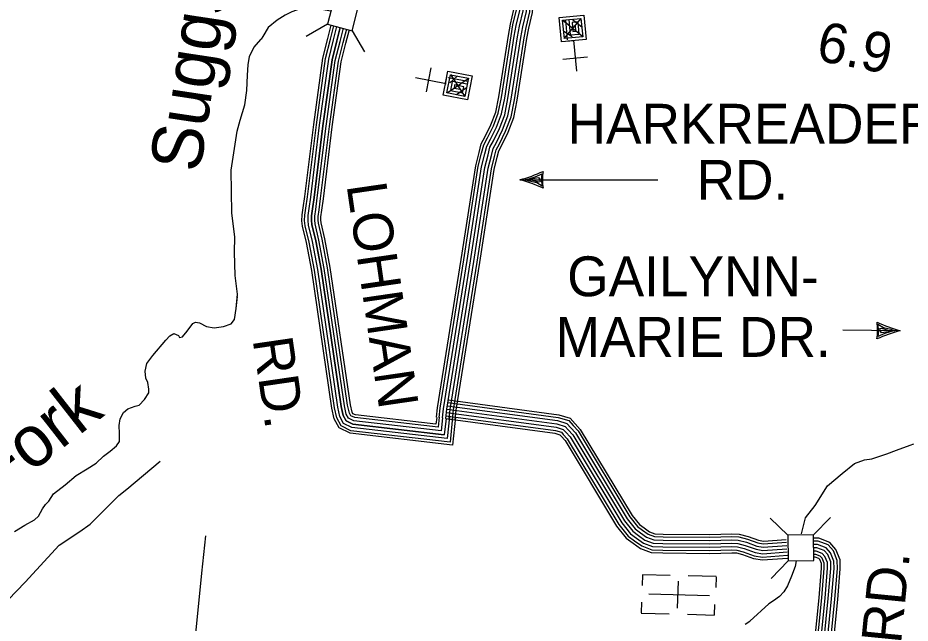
# Model space of a CAD drawing. Extents: x 1788175 to 1969470, y 584502 to 738744.
# Drawn here: x 1827505 to 1835793, y 654272 to 659892 of the extents above; entities that cross this region are included whole.
import ezdxf

# ---------------------------------------------------------------- set-up
doc = ezdxf.new("R2010")
doc.units = 0
for name, color, linetype in [('DESIGN - DRAINAGE - Bridges and Cross Drains Size Text', 7, 'Continuous'), ('DESIGN - ROW - Right-of-Way and Easement Labels', 7, 'Continuous'), ('DESIGN - TRAFFIC CONTROL PERMANENT - Signalization', 7, 'Continuous'), ('DESIGN - TRANSPORTATION - Text', 7, 'Continuous'), ('DESIGN - UTILITIES - Cable (Underground) with Text', 7, 'Continuous'), ('SURVEY - CONTOURS - Index with Text', 7, 'Continuous'), ('SURVEY - DRAINAGE - Storm Sewer', 7, 'Continuous'), ('SURVEY - TRANSPORTATION - Roads', 7, 'Continuous')]:
    doc.layers.add(name, color=color, linetype=linetype)

msp = doc.modelspace()

# ---------------------------------------------------------------- linework, layer by layer
at = {"layer": 'DESIGN - ROW - Right-of-Way and Easement Labels'}
for p, q in [((1832311, 658416.8), (1832352.3, 658433.7)), ((1832352.3, 658433.7), (1832370.3, 658444.3)), ((1832370.3, 658444.3), (1832366, 658392.4)), ((1832168.9, 658388.3), (1833448.2, 658388.3)), ((1832204, 658388.2), (1832261.2, 658400.9)), ((1832216.7, 658389.2), (1832340.7, 658410.4)), ((1832254.8, 658375.5), (1832216.7, 658389.2)), ((1832323.7, 658360.7), (1832254.8, 658375.5)), ((1832261.2, 658400.9), (1832311, 658416.8)), ((1832309.9, 658376.6), (1832285.5, 658382.9)), ((1832341.7, 658367), (1832309.9, 658376.6)), ((1832375.6, 658330), (1832323.7, 658360.7)), ((1832340.7, 658410.4), (1832349.1, 658395.7)), ((1832356.5, 658369.1), (1832341.7, 658367)), ((1832349.1, 658395.7), (1832356.5, 658369.1)), ((1832366, 658392.4), (1832375.6, 658330)), ((1835501.9, 656984.9), (1835492.8, 657047.4)), ((1835492.8, 657047.4), (1835544.5, 657016.3)), ((1835699.1, 656987.4), (1835168.3, 656991.8)), ((1835497.2, 656933), (1835501.9, 656984.9)), ((1835515.3, 656943.5), (1835497.2, 656933)), ((1835511.6, 657008.1), (1835526.4, 657010.1)), ((1835518.7, 656981.5), (1835511.6, 657008.1)), ((1835556.7, 656960.1), (1835515.3, 656943.5)), ((1835527.1, 656966.7), (1835518.7, 656981.5)), ((1835526.4, 657010.1), (1835558.1, 657000.3)), ((1835651.2, 656986.9), (1835527.1, 656966.7)), ((1835544.5, 657016.3), (1835613.2, 657000.9)), ((1835606.6, 656975.6), (1835556.7, 656960.1)), ((1835558.1, 657000.3), (1835582.4, 656993.8)), ((1835663.9, 656987.8), (1835606.6, 656975.6)), ((1835613.2, 657000.9), (1835651.2, 656986.9))]:
    msp.add_line(p, q, dxfattribs=at)
for centre, radius, start, end in [((1831746.5, 659882), 1552.3, 285.78757, 294.21535), ((1832909.8, 658388.3), 532.3, 171.5708, 188.4292), ((1831803.5, 657050.9), 1386.4, 65.27927, 74.71781), ((1834958.2, 656993.5), 532.3, 351.10462, 7.96302), ((1836075.3, 658321.8), 1386.4, 244.81309, 254.25163), ((1836109.2, 655490.4), 1552.3, 105.32139, 113.74917)]:
    msp.add_arc(centre, radius, start, end, dxfattribs=at)
at = {"layer": 'DESIGN - TRANSPORTATION - Text'}
for points in [[(1830410.9, 659954.4), (1830358.1, 659965), (1830274.6, 659980.6), (1830222.4, 659980.6), (1830154.6, 659980.6), (1830092, 659965), (1830050.3, 659949.3), (1829987.7, 659918), (1829914.6, 659871), (1829831.1, 659803.2), (1829779, 659719.7), (1829763.3, 659693.7)], [(1829533.1, 657192.5), (1829543.3, 657326.5), (1829524.3, 657501), (1829517.8, 657715.3), (1829520.2, 657855.4), (1829491.9, 658082.1), (1829484.5, 658476.7), (1829542.5, 658840.1), (1829570.2, 658943.7), (1829612.5, 659083.2), (1829632.7, 659217), (1829637.1, 659361.1), (1829644.7, 659457), (1829655.9, 659532.9), (1829697.3, 659616.3), (1829763.3, 659693.7)], [(1829533.1, 657192.5), (1829545, 657304.4)], [(1827472.7, 655122.6), (1827569.6, 655181.1), (1827658.4, 655231.7), (1827696.9, 655265), (1827734, 655334.5), (1827760.6, 655372.1), (1827793.1, 655405.6), (1827836.2, 655470.9), (1827945.5, 655557.2), (1828046.8, 655641.6), (1828149.8, 655706), (1828232.5, 655758.6), (1828301.5, 655821.6), (1828362.3, 655868.6), (1828421, 655917.7), (1828449.6, 655957.2), (1828448.9, 656033.3), (1828446.1, 656105.5), (1828455.1, 656167.4), (1828486.1, 656226.9), (1828524.6, 656262.3), (1828595, 656287.2), (1828631.1, 656296.6), (1828679.9, 656349.8), (1828720.9, 656411.2), (1828721.5, 656445.2), (1828712.5, 656505.4), (1828693.2, 656545.8), (1828686.3, 656612), (1828703.5, 656683.8), (1828758.6, 656756.9), (1828878.9, 656899.1), (1828917.5, 656940.5), (1828953.9, 656961.9), (1828995.5, 656941.2), (1829007.2, 656923), (1829033.3, 656930.5), (1829078.1, 656981.9), (1829129.2, 657053.1), (1829155.4, 657066.7), (1829193.2, 657060), (1829256.6, 657026.9), (1829328.3, 657013.7), (1829414.5, 657026.3), (1829484.8, 657051.2), (1829515.5, 657092.7), (1829533.1, 657192.5)], [(1834785, 655099.8), (1834819.3, 655248.8), (1834910.9, 655363.4), (1835025.4, 655546.8), (1835162.8, 655661.4), (1835277.3, 655753), (1835369, 655787.4), (1835437.7, 655798.9), (1835575.1, 655844.7), (1835666.7, 655879.1), (1835792.6, 655924.9), (1835827, 655936.4)], [(1834734.7, 654850.5), (1834724.2, 654797.9), (1834689.5, 654707.7), (1834654.8, 654617.4), (1834620.1, 654561.9), (1834578.4, 654520.2), (1834522.9, 654478.6), (1834481.2, 654450.8), (1834303.3, 654290.3)], [(1834261.7, 654260.6), (1834303.3, 654290.3)]]:
    msp.add_lwpolyline(points, dxfattribs=at)
at = {"layer": 'DESIGN - UTILITIES - Cable (Underground) with Text'}
for p, q in [((1832567.8, 659508.9), (1832794.9, 659530)), ((1831342.1, 659429.6), (1831298.7, 659205.7)), ((1833306.8, 654721.7), (1833304.1, 654621.9)), ((1833563.5, 654714.7), (1833306.8, 654721.6)), ((1833989.8, 654703.3), (1833731.8, 654710.2)), ((1833989.8, 654703.1), (1833987.1, 654603.7)), ((1833636.5, 654662.7), (1833629.7, 654409.2)), ((1833296, 654465.2), (1833293.3, 654366.2)), ((1833976.3, 654347.4), (1833978.9, 654445.6)), ((1833293.3, 654365.6), (1833554, 654358.6)), ((1833724.9, 654354), (1833976.3, 654347.2))]:
    msp.add_line(p, q, dxfattribs=at)
for points in [[(1832669, 659674.7), (1832668.5, 659679.7), (1832555, 659669.1), (1832533.8, 659896.2), (1832760.9, 659917.4), (1832782, 659690.3), (1832611.7, 659674.4), (1832611.4, 659678.4)], [(1832610.4, 659688.6), (1832593.2, 659873.1), (1832735.2, 659886.3), (1832751, 659716), (1832580.7, 659700.2), (1832564.8, 659870.5), (1832621.6, 659875.8), (1832634.8, 659733.8), (1832720, 659741.8), (1832709.4, 659855.3), (1832652.6, 659850), (1832660.6, 659764.9), (1832688.9, 659767.5), (1832683.7, 659824.3)], [(1832750, 659718.8), (1832566.1, 659868.6)], [(1832578.9, 659700), (1832737.2, 659887.5)], [(1832741.9, 659805.9), (1832653.3, 659876.7)], [(1832653.6, 659715.7), (1832575.9, 659764.1)], [(1832697.3, 659396.6), (1832667.9, 659685.5)], [(1831472.8, 659286), (1831477.8, 659285), (1831499.5, 659397), (1831723.4, 659353.6), (1831680, 659129.6), (1831456.1, 659173.1), (1831488.7, 659341.1), (1831492.6, 659340.3)], [(1831502.6, 659338.3), (1831684.6, 659303), (1831657.4, 659163.1), (1831489.5, 659195.7), (1831522.1, 659363.6), (1831690, 659331), (1831679.1, 659275), (1831539.2, 659302.2), (1831522.9, 659218.2), (1831634.9, 659196.5), (1831645.7, 659252.4), (1831561.7, 659268.8), (1831556.3, 659240.8), (1831612.3, 659229.9)], [(1831516.5, 659289.3), (1831584.8, 659350.3)], [(1831522.4, 659365.3), (1831657.9, 659160.8)], [(1831198, 659336.9), (1831483.6, 659284)], [(1831492.4, 659195.9), (1831687.8, 659330.3)], [(1831578.3, 659179.2), (1831671.1, 659244.4)], [(1833365.5, 654544.6), (1833928.4, 654529.5)]]:
    msp.add_lwpolyline(points, dxfattribs=at)
at = {"layer": 'SURVEY - CONTOURS - Index with Text'}
for points in [[(1831394.2, 656184.7), (1831403, 656270.5), (1831622.7, 657648.2), (1831757.5, 658518.6), (1831788.4, 658641.9), (1831808.3, 658722.7), (1831845.7, 658790.3), (1831898.9, 658900), (1831943, 659015.1), (1831971.7, 659157.8), (1832061, 659729.9), (1832079.2, 659833.2), (1832112.6, 659970.7), (1832116.7, 660022.9), (1832112.6, 660137.5)], [(1831418.7, 656181.1), (1831427.6, 656267.2), (1831647.1, 657644.3), (1831781.8, 658513.7), (1831812.4, 658636), (1831831.5, 658713.6), (1831867.6, 658778.9), (1831921.6, 658890.2), (1831966.8, 659008.2), (1831996, 659153.4), (1832085.3, 659725.8), (1832103.4, 659828.2), (1832137.1, 659966.8), (1832141.4, 660022.4), (1832137.3, 660138.4)], [(1831449.4, 656176.7), (1831458.3, 656263.2), (1831677.7, 657639.5), (1831812.2, 658507.6), (1831842.5, 658628.5), (1831860.6, 658702.2), (1831895.2, 658764.6), (1831950.1, 658877.9), (1831996.7, 658999.5), (1832026.5, 659148), (1832115.9, 659720.7), (1832133.8, 659821.8), (1832167.8, 659961.9), (1832172.5, 660021.7), (1832168.3, 660139.5)], [(1831480.1, 656172.2), (1831489.1, 656259.2), (1831708.3, 657634.7), (1831842.6, 658501.4), (1831872.6, 658621), (1831889.7, 658690.8), (1831922.7, 658750.3), (1831978.5, 658865.5), (1832026.6, 658990.9), (1832057.1, 659142.5), (1832146.5, 659715.6), (1832164.2, 659815.4), (1832198.5, 659957), (1832203.5, 660021), (1832199.3, 660140.6)], [(1831480.1, 656172.2), (1831489.1, 656259.2), (1831708.3, 657634.7), (1831842.6, 658501.4), (1831872.6, 658621), (1831889.7, 658690.8), (1831922.7, 658750.3), (1831978.5, 658865.5), (1832026.6, 658990.9), (1832057.1, 659142.5), (1832146.5, 659715.6), (1832164.2, 659815.4), (1832198.5, 659957), (1832203.5, 660021), (1832199.3, 660140.6)], [(1831510.8, 656167.8), (1831519.8, 656255.2), (1831739, 657629.9), (1831873, 658495.3), (1831902.7, 658613.6), (1831918.8, 658679.4), (1831950.2, 658736.1), (1832007, 658853.2), (1832056.4, 658982.2), (1832087.6, 659137.1), (1832177.1, 659710.5), (1832194.5, 659809.1), (1832229.2, 659952.1), (1832234.6, 660020.3), (1832230.3, 660141.7)], [(1831541.5, 656163.3), (1831550.6, 656251.1), (1831769.6, 657625.1), (1831903.4, 658489.1), (1831932.8, 658606.1), (1831948, 658668), (1831977.7, 658721.8), (1832035.5, 658840.9), (1832086.3, 658973.5), (1832118.1, 659131.6), (1832207.7, 659705.4), (1832224.9, 659802.7), (1832259.9, 659947.2), (1832265.6, 660019.7), (1832261.2, 660142.8)], [(1831567, 656159.6), (1831576.1, 656247.8), (1831795, 657621.1), (1831928.7, 658484), (1831957.7, 658599.9), (1831972.1, 658658.5), (1832000.6, 658709.9), (1832059.1, 658830.6), (1832111.1, 658966.4), (1832143.4, 659127.1), (1832233, 659701.2), (1832250, 659797.5), (1832285.4, 659943.1), (1832291.4, 660019.1), (1832286.9, 660143.7)], [(1831493.2, 656289.9), (1832517, 656152.1), (1832605.1, 656125.6), (1832640.5, 656086.6), (1832683.6, 656037.6), (1833164.3, 655240.1), (1833238.7, 655147.5), (1833288.7, 655111), (1833344.6, 655070.4), (1833411.1, 655044.6), (1833497.4, 655043.1), (1833932.1, 655037.9), (1834136.1, 655044.5), (1834196.7, 655043.5), (1834271.3, 655022.9), (1834369.2, 654987.8), (1834426.5, 654977.8), (1834646.3, 654994.1)], [(1831497.3, 656320.6), (1832523.5, 656182.5), (1832622.3, 656152.8), (1832663.6, 656107.2), (1832708.7, 656056), (1833189.8, 655257.9), (1833260.3, 655170.1), (1833306.9, 655136.1), (1833359.6, 655097.8), (1833417.2, 655075.5), (1833497.9, 655074.1), (1833931.8, 655068.9), (1834135.9, 655075.5), (1834201.2, 655074.4), (1834280.6, 655052.5), (1834377.1, 655017.8), (1834428, 655009), (1834644.1, 655025)], [(1831500.6, 656345.1), (1832528.8, 656206.8), (1832636, 656174.5), (1832682, 656123.7), (1832728.8, 656070.6), (1833210.1, 655272.1), (1833277.5, 655188.2), (1833321.5, 655156.1), (1833371.5, 655119.7), (1833422, 655100.1), (1833498.2, 655098.8), (1833931.6, 655093.6), (1834135.7, 655100.2), (1834204.7, 655099.1), (1834288.1, 655076.1), (1834383.5, 655041.8), (1834429.2, 655033.9), (1834642.2, 655049.7)], [(1831480.8, 656197.7), (1832497.2, 656061), (1832553.5, 656044), (1832571.1, 656024.6), (1832608.3, 655982.4), (1833087.9, 655186.7), (1833173.9, 655079.7), (1833233.9, 655035.9), (1833299.7, 654988.1), (1833393, 654951.9), (1833496.1, 654950.1), (1833933.1, 654944.9), (1834136.8, 654951.5), (1834183.4, 654950.7), (1834243.2, 654934.2), (1834345.3, 654897.5), (1834421.9, 654884.2), (1834653.2, 654901.4)], [(1831484.9, 656228.5), (1832503.8, 656091.4), (1832570.7, 656071.2), (1832594.2, 656045.3), (1832633.4, 656000.8), (1833113.3, 655204.5), (1833195.5, 655102.3), (1833252.2, 655060.9), (1833314.7, 655015.5), (1833399, 654982.8), (1833496.5, 654981.1), (1833932.8, 654975.9), (1834136.6, 654982.5), (1834187.8, 654981.6), (1834252.5, 654963.8), (1834353.3, 654927.6), (1834423.4, 654915.4), (1834650.9, 654932.3)], [(1831489.1, 656259.2), (1832510.4, 656121.7), (1832587.9, 656098.4), (1832617.4, 656065.9), (1832658.5, 656019.2), (1833138.8, 655222.3), (1833217.1, 655124.9), (1833270.4, 655086), (1833329.6, 655042.9), (1833405.1, 655013.7), (1833497, 655012.1), (1833932.5, 655006.9), (1834136.4, 655013.5), (1834192.3, 655012.5), (1834261.9, 654993.4), (1834361.2, 654957.7), (1834425, 654946.6), (1834648.6, 654963.2)], [(1831489.1, 656259.2), (1832510.4, 656121.7), (1832587.9, 656098.4), (1832617.4, 656065.9), (1832658.5, 656019.2), (1833138.8, 655222.3), (1833217.1, 655124.9), (1833270.4, 655086), (1833329.6, 655042.9), (1833405.1, 655013.7), (1833497, 655012.1), (1833932.5, 655006.9), (1834136.4, 655013.5), (1834192.3, 655012.5), (1834261.9, 654993.4), (1834361.2, 654957.7), (1834425, 654946.6), (1834648.6, 654963.2)], [(1831477.4, 656172.3), (1832491.8, 656035.7), (1832539.3, 656021.5), (1832551.9, 656007.5), (1832587.5, 655967.1), (1833066.7, 655172), (1833156, 655060.9), (1833218.8, 655015.1), (1833287.3, 654965.3), (1833387.9, 654926.2), (1833495.7, 654924.4), (1833933.3, 654919.1), (1834137.1, 654925.7), (1834179.7, 654925), (1834235.4, 654909.7), (1834338.7, 654872.6), (1834420.6, 654858.3), (1834655.1, 654875.7)], [(1834851.6, 652500.1), (1834903.2, 652958.1), (1834909.3, 653005.9), (1834920.2, 653039.8), (1834948.3, 653087.8), (1834959.9, 653138.8), (1835094.7, 654494.4), (1835117.6, 654777.9), (1835116.4, 654854.5), (1835081.1, 654942), (1835030.7, 654997.3), (1834938.5, 655034.4), (1834898.4, 655033.8)], [(1834877.2, 652497.3), (1834928.7, 652955.1), (1834934.5, 653000.3), (1834943.8, 653029.2), (1834972.5, 653078.2), (1834985.3, 653134.7), (1835120.3, 654492.1), (1835143.4, 654777), (1835142.1, 654859.7), (1835103.2, 654956), (1835045.7, 655019), (1834943.3, 655060.2), (1834898, 655059.6)], [(1834790, 652507.1), (1834841.6, 652965.5), (1834848.5, 653019.5), (1834863.3, 653065.3), (1834890, 653110.9), (1834898.6, 653148.8), (1835032.9, 654500), (1835055.6, 654779.9), (1835054.6, 654842), (1835027.7, 654908.5), (1834994.4, 654945.1), (1834926.9, 654972.3), (1834899.3, 654971.9)], [(1834790, 652507.1), (1834841.6, 652965.5), (1834848.5, 653019.5), (1834863.3, 653065.3), (1834890, 653110.9), (1834898.6, 653148.8), (1835032.9, 654500), (1835055.6, 654779.9), (1835054.6, 654842), (1835027.7, 654908.5), (1834994.4, 654945.1), (1834926.9, 654972.3), (1834899.3, 654971.9)], [(1834820.8, 652503.6), (1834872.4, 652961.8), (1834878.9, 653012.7), (1834891.7, 653052.5), (1834919.2, 653099.3), (1834929.3, 653143.8), (1835063.8, 654497.2), (1835086.6, 654778.9), (1835085.5, 654848.2), (1835054.4, 654925.3), (1835012.5, 654971.2), (1834932.7, 655003.3), (1834898.8, 655002.9)], [(1834703.8, 652516.8), (1834755.5, 652975.9), (1834763.5, 653038.4), (1834783.6, 653100.9), (1834808.4, 653143.2), (1834812.8, 653162.7), (1834946.6, 654507.8), (1834968.8, 654782.7), (1834968.2, 654824.5), (1834953.2, 654861.6), (1834943.6, 654872), (1834910.7, 654885.3), (1834900.5, 654885.2)], [(1834728.4, 652514), (1834780.1, 652972.9), (1834787.7, 653033), (1834806.3, 653090.8), (1834831.7, 653134), (1834837.3, 653158.8), (1834971.2, 654505.6), (1834993.5, 654781.9), (1834992.8, 654829.5), (1834974.4, 654875), (1834958.1, 654892.9), (1834915.3, 654910.1), (1834900.1, 654909.9)], [(1834759.2, 652510.5), (1834810.8, 652969.2), (1834818.1, 653026.2), (1834834.8, 653078), (1834860.8, 653122.4), (1834867.9, 653153.8), (1835002.1, 654502.8), (1835024.6, 654780.9), (1835023.7, 654835.7), (1835001.1, 654891.7), (1834976.2, 654919), (1834921.1, 654941.2), (1834899.7, 654940.9)]]:
    msp.add_lwpolyline(points, dxfattribs=at)
at = {"layer": 'SURVEY - DRAINAGE - Storm Sewer'}
for p, q in [((1830379.3, 659832.9), (1830183.4, 659717.8)), ((1830609.2, 659773), (1830724.2, 659577.2)), ((1834656.1, 655087.1), (1834493.3, 655245.4)), ((1834893.7, 655090.3), (1835052, 655253.1)), ((1834659.4, 654849.5), (1834501.1, 654686.7))]:
    msp.add_line(p, q, dxfattribs=at)
for points in [[(1830439, 660062.8), (1830379.3, 659832.8), (1830609.2, 659773), (1830669, 660003)], [(1834659.4, 654849.5), (1834897, 654852.8), (1834893.7, 655090.3), (1834656.1, 655087.1)]]:
    msp.add_lwpolyline(points, close=True, dxfattribs=at)
at = {"layer": 'SURVEY - TRANSPORTATION - Roads'}
for points in [[(1831570.4, 656184.3), (1831542.9, 655925.5), (1830591.5, 656034.9), (1830489.6, 656084.8), (1830443.7, 656170.3), (1830421.7, 656267.4), (1830234.9, 657545.5), (1830186, 657805), (1830150.1, 657958.1), (1830143.9, 658008.2), (1830145.9, 658061.8), (1830155.9, 658129.6), (1830169.5, 658234.5), (1830252.6, 658902.1), (1830337.4, 659518.7), (1830383.5, 659700.8), (1830414.7, 659825.2)], [(1831543, 656185.9), (1831519.9, 655953), (1830598.5, 656058.9), (1830507.6, 656103.5), (1830467, 656179), (1830446, 656272), (1830259.3, 657549.5), (1830210.2, 657810.1), (1830174.5, 657962.5), (1830168.6, 658009.3), (1830170.6, 658059.5), (1830180.4, 658126.2), (1830194, 658231.4), (1830277.1, 658898.9), (1830361.7, 659514), (1830407.4, 659694.7), (1830438.7, 659819.2)], [(1831513.9, 656187.5), (1831492.2, 655987.4), (1830607.4, 656089.1), (1830530.2, 656126.9), (1830496.3, 656190), (1830476.5, 656277.6), (1830289.9, 657554.7), (1830240.5, 657816.5), (1830205, 657968), (1830199.7, 658010.6), (1830201.5, 658056.6), (1830211.1, 658121.9), (1830224.8, 658227.5), (1830307.8, 658894.9), (1830392.2, 659508.1), (1830437.5, 659687.1), (1830468.7, 659811.6)], [(1830498.8, 659804.1), (1830467.6, 659679.6), (1830422.6, 659502.1), (1830338.6, 658890.9), (1830255.6, 658223.6), (1830241.8, 658117.7), (1830232.4, 658053.8), (1830230.8, 658012), (1830235.6, 657973.4), (1830270.9, 657822.9), (1830320.5, 657559.8), (1830507, 656283.3), (1830525.7, 656200.9), (1830552.8, 656150.4), (1830616.2, 656119.3), (1831464.6, 656021.8)], [(1831481.7, 656171.4), (1831464.6, 656021.8), (1830616.2, 656119.3), (1830552.8, 656150.4), (1830525.7, 656200.9), (1830507, 656283.3), (1830320.5, 657559.8), (1830270.9, 657822.9), (1830235.6, 657973.4), (1830230.8, 658012), (1830232.4, 658053.8), (1830241.8, 658117.7), (1830255.6, 658223.6), (1830338.6, 658890.9), (1830422.6, 659502.1), (1830467.6, 659679.6), (1830498.8, 659804.1)], [(1831449.5, 656179.4), (1831437, 656056.2), (1830625.1, 656149.5), (1830575.4, 656173.8), (1830555, 656211.9), (1830537.5, 656289), (1830351, 657564.9), (1830301.2, 657829.3), (1830266.2, 657978.9), (1830261.9, 658013.3), (1830263.3, 658050.9), (1830272.5, 658113.4), (1830286.3, 658219.6), (1830369.3, 658886.9), (1830453.1, 659496.2), (1830497.6, 659672), (1830528.9, 659796.6)], [(1831418.8, 656184.3), (1831409.4, 656090.5), (1830633.9, 656179.7), (1830598, 656197.3), (1830584.3, 656222.8), (1830568, 656294.6), (1830381.6, 657570), (1830331.5, 657835.7), (1830296.7, 657984.4), (1830292.9, 658014.6), (1830294.2, 658048), (1830303.2, 658109.2), (1830317.1, 658215.7), (1830400, 658882.8), (1830483.6, 659490.3), (1830527.7, 659664.4), (1830558.9, 659789)], [(1831396.3, 656182.6), (1831387.4, 656119), (1830641.2, 656204.7), (1830616.7, 656216.7), (1830608.6, 656231.9), (1830593.4, 656299.3), (1830407, 657574.2), (1830356.7, 657841), (1830322.1, 657988.9), (1830318.7, 658015.8), (1830319.9, 658045.7), (1830328.7, 658105.6), (1830342.6, 658212.5), (1830425.5, 658879.5), (1830508.9, 659485.3), (1830552.6, 659658.1), (1830583.9, 659782.8)], [(1827146.5, 654149.5), (1827153.3, 654202.6), (1827159.3, 654221.9), (1827172.4, 654240.4), (1827571.3, 654653.1), (1827889.5, 654994.8), (1828079.4, 655122.4), (1828175.7, 655191.8), (1828443.4, 655456.6), (1828518.4, 655514.5), (1828826.2, 655776.9)], [(1828504.8, 655504), (1828518.4, 655514.5), (1828826.2, 655776.9)], [(1829249.1, 655081.5), (1829209.3, 654736.5), (1829145.3, 654083.6)]]:
    msp.add_lwpolyline(points, dxfattribs=at)

# ---------------------------------------------------------------- texts
at = {"layer": 'DESIGN - DRAINAGE - Bridges and Cross Drains Size Text'}
for s, rotation, p in [('Suggs', 81.41532, (1829195.7, 658446.2)), ('Fork', 38.00705, (1827318.4, 655422.9))]:
    msp.add_text(s, height=475, rotation=rotation, dxfattribs=at).set_placement(p)
at = {"layer": 'DESIGN - ROW - Right-of-Way and Easement Labels'}
for s, p in [('HARKREADER', (1832609.9, 658723.9)), ('RD.', (1833808.9, 658203.1)), ('GAILYNN-', (1832607.2, 657307.3)), ('MARIE DR.', (1832499, 656744.4))]:
    msp.add_text(s, height=370, dxfattribs=at).set_placement(p)
for s, rotation, p in [('LOHMAN', 278.31658, (1830556.9, 658340)), ('RD.', 278.31636, (1829684.6, 656905.7)), ('RD.', 84.32176, (1835707.4, 654073.4))]:
    msp.add_text(s, height=370, rotation=rotation, dxfattribs=at).set_placement(p)
at = {"layer": 'DESIGN - TRAFFIC CONTROL PERMANENT - Signalization'}
msp.add_text('6.9', height=369.6, rotation=349.05067, dxfattribs=at).set_placement((1834909, 659500.3))

doc.saveas('drawing.dxf')
